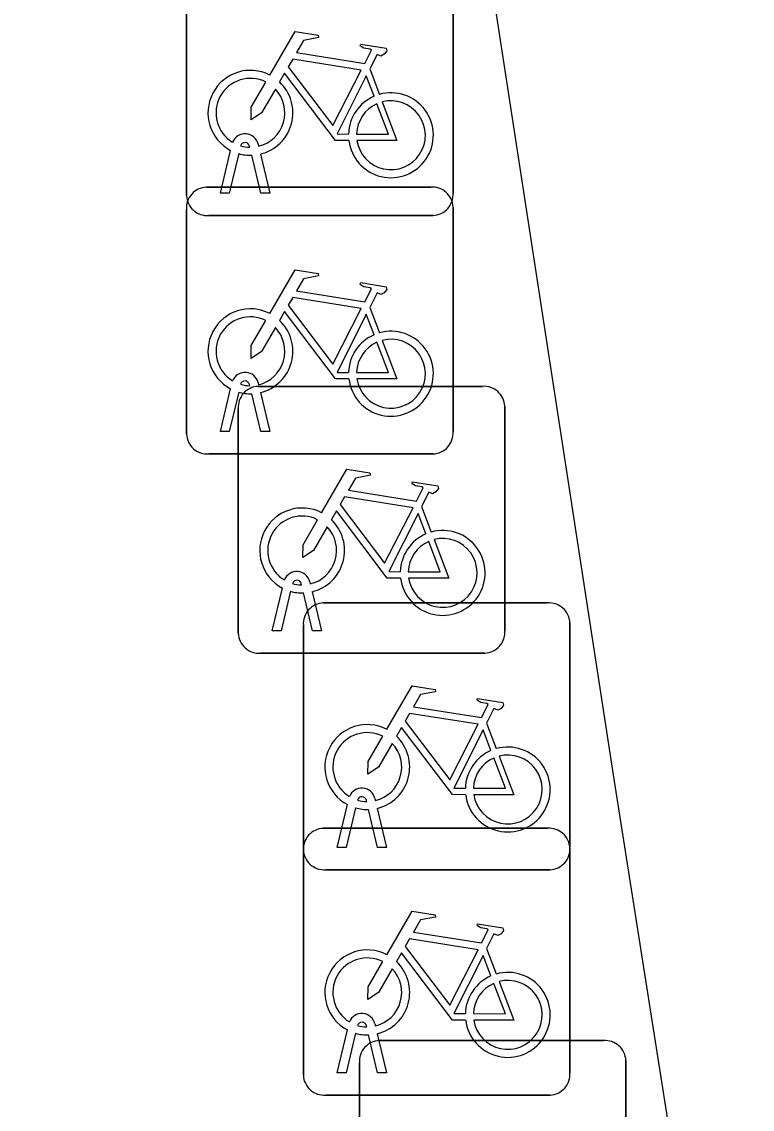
# Model space of a CAD drawing. Extents: x 158038 to 159242, y 380133 to 381214.
# Drawn here: x 158756.951 to 158759.689, y 381067.088 to 381071.161 of the extents above; entities that cross this region are included whole.
import ezdxf

# ---------------------------------------------------------------- set-up
doc = ezdxf.new("R2010")
doc.units = 0
doc.layers.add('IMGEO_Fietsenrek', color=7, linetype='Continuous')
doc.layers.add('IMGEO_Rijbaan_lokaal_open', color=7, linetype='Continuous')

msp = doc.modelspace()

# ---------------------------------------------------------------- linework, layer by layer
at = {"layer": 'IMGEO_Fietsenrek'}
for p, q in [((158758.5675, 381071.3601), (158758.5675, 381070.5192)), ((158758.5675, 381070.5192), (158758.5675, 381071.3601)), ((158757.5685, 381070.5099), (158757.5685, 381071.3508)), ((158757.5685, 381071.3508), (158757.5685, 381070.5099)), ((158758.2552, 381070.9842), (158758.2915, 381070.889)), ((158757.6955, 381070.5193), (158757.7338, 381070.6793)), ((158757.7642, 381070.6671), (158757.7289, 381070.5193)), ((158757.8059, 381070.6909), (158757.8049, 381070.6952)), ((158757.8366, 381070.7024), (158757.8384, 381070.6945)), ((158757.847, 381070.5193), (158757.8131, 381070.661)), ((158757.8454, 381070.6653), (158757.8804, 381070.5193)), ((158757.6429, 381070.5415), (158758.4838, 381070.5415)), ((158758.4838, 381070.5415), (158757.6429, 381070.5415)), ((158757.7289, 381070.5193), (158757.6955, 381070.5193)), ((158757.8804, 381070.5193), (158757.847, 381070.5193)), ((158758.5675, 381070.4671), (158758.5675, 381069.6262)), ((158758.5675, 381069.6262), (158758.5675, 381070.4671)), ((158757.5685, 381069.6169), (158757.5685, 381070.4578)), ((158757.5685, 381070.4578), (158757.5685, 381069.6169)), ((158758.4931, 381070.4355), (158757.6522, 381070.4355)), ((158757.6522, 381070.4355), (158758.4931, 381070.4355)), ((158758.2552, 381070.0912), (158758.2915, 381069.996)), ((158757.6955, 381069.6263), (158757.7338, 381069.7863)), ((158757.7642, 381069.7741), (158757.7289, 381069.6263)), ((158757.8059, 381069.7979), (158757.8049, 381069.8022)), ((158757.8366, 381069.8094), (158757.8384, 381069.8015)), ((158757.8369, 381069.7955), (158758.6778, 381069.7955)), ((158758.6778, 381069.7955), (158757.8369, 381069.7955)), ((158757.8454, 381069.7723), (158757.8804, 381069.6263)), ((158757.847, 381069.6263), (158757.8131, 381069.768)), ((158757.7625, 381068.8709), (158757.7625, 381069.7118)), ((158757.7625, 381069.7118), (158757.7625, 381068.8709)), ((158758.7615, 381069.7211), (158758.7615, 381068.8802)), ((158758.7615, 381068.8802), (158758.7615, 381069.7211)), ((158757.7289, 381069.6263), (158757.6955, 381069.6263)), ((158757.8804, 381069.6263), (158757.847, 381069.6263)), ((158758.4931, 381069.5425), (158757.6522, 381069.5425)), ((158757.6522, 381069.5425), (158758.4931, 381069.5425)), ((158758.4492, 381069.3452), (158758.4855, 381069.25)), ((158757.8895, 381068.8803), (158757.9278, 381069.0403)), ((158757.9999, 381069.0519), (158757.9989, 381069.0562)), ((158758.0306, 381069.0634), (158758.0324, 381069.0555)), ((158757.9582, 381069.0281), (158757.9229, 381068.8803)), ((158758.041, 381068.8803), (158758.0071, 381069.022)), ((158758.0394, 381069.0263), (158758.0744, 381068.8803)), ((158758.0809, 381068.9845), (158758.9218, 381068.9845)), ((158758.9218, 381068.9845), (158758.0809, 381068.9845)), ((158757.9229, 381068.8803), (158757.8895, 381068.8803)), ((158758.0065, 381068.0599), (158758.0065, 381068.9008)), ((158758.0065, 381068.9008), (158758.0065, 381068.0599)), ((158758.0744, 381068.8803), (158758.041, 381068.8803)), ((158759.0055, 381068.9101), (158759.0055, 381068.0692)), ((158759.0055, 381068.0692), (158759.0055, 381068.9101)), ((158758.6871, 381068.7965), (158757.8462, 381068.7965)), ((158757.8462, 381068.7965), (158758.6871, 381068.7965)), ((158758.6932, 381068.5342), (158758.7295, 381068.439)), ((158758.1335, 381068.0693), (158758.1718, 381068.2293)), ((158758.2439, 381068.2409), (158758.2429, 381068.2452)), ((158758.2746, 381068.2524), (158758.2764, 381068.2445)), ((158758.2022, 381068.2171), (158758.1669, 381068.0693)), ((158758.285, 381068.0693), (158758.2511, 381068.211)), ((158758.2834, 381068.2153), (158758.3184, 381068.0693)), ((158758.0809, 381068.1405), (158758.9218, 381068.1405)), ((158758.9218, 381068.1405), (158758.0809, 381068.1405)), ((158758.1669, 381068.0693), (158758.1335, 381068.0693)), ((158758.3184, 381068.0693), (158758.285, 381068.0693)), ((158759.0055, 381068.0661), (158759.0055, 381067.2252)), ((158759.0055, 381067.2252), (158759.0055, 381068.0661)), ((158758.0065, 381067.2159), (158758.0065, 381068.0568)), ((158758.0065, 381068.0568), (158758.0065, 381067.2159)), ((158758.9311, 381067.9855), (158758.0902, 381067.9855)), ((158758.0902, 381067.9855), (158758.9311, 381067.9855)), ((158758.6932, 381067.6902), (158758.7295, 381067.595)), ((158758.1335, 381067.2253), (158758.1718, 381067.3853)), ((158758.2022, 381067.3731), (158758.1669, 381067.2253)), ((158758.2439, 381067.3969), (158758.2429, 381067.4012)), ((158758.2746, 381067.4084), (158758.2764, 381067.4005)), ((158758.2834, 381067.3713), (158758.3184, 381067.2253)), ((158758.285, 381067.2253), (158758.2511, 381067.367)), ((158758.2909, 381067.3455), (158759.1318, 381067.3455)), ((158759.1318, 381067.3455), (158758.2909, 381067.3455)), ((158758.2165, 381066.4209), (158758.2165, 381067.2618)), ((158758.2165, 381067.2618), (158758.2165, 381066.4209)), ((158759.2155, 381067.2711), (158759.2155, 381066.4302)), ((158759.2155, 381066.4302), (158759.2155, 381067.2711)), ((158758.1669, 381067.2253), (158758.1335, 381067.2253)), ((158758.3184, 381067.2253), (158758.285, 381067.2253)), ((158758.9311, 381067.1415), (158758.0902, 381067.1415)), ((158758.0902, 381067.1415), (158758.9311, 381067.1415))]:
    msp.add_line(p, q, dxfattribs=at)
for points in [[(158757.8811, 381070.9612), (158757.9758, 381071.1247), (158758.062, 381071.1109), (158758.0637, 381071.1022), (158758.0076, 381071.0913), (158757.9814, 381071.046), (158758.2366, 381071.0052)], [(158758.2366, 381071.0052), (158758.2616, 381071.054), (158758.2565, 381071.058), (158758.2333, 381071.0617), (158758.2206, 381071.0692), (158758.2196, 381071.0723), (158758.2218, 381071.0769), (158758.3166, 381071.0618), (158758.3189, 381071.0515), (158758.3095, 381071.0391), (158758.2971, 381071.0327), (158758.2826, 381071.0389), (158758.2552, 381070.9842)], [(158758.2237, 381070.98), (158757.9669, 381071.021), (158757.9502, 381070.9922), (158758.1172, 381070.7719), (158758.2237, 381070.98)], [(158758.1768, 381070.7165), (158758.1271, 381070.7166), (158757.9364, 381070.9683), (158757.9174, 381070.9355)], [(158758.2717, 381070.882), (158758.2424, 381070.9588), (158758.133, 381070.7407), (158758.1757, 381070.7406)], [(158757.9018, 381070.9087), (158757.8502, 381070.8195), (158757.8103, 381070.7935), (158757.8115, 381070.841), (158757.866, 381070.9352)], [(158758.2057, 381070.7405), (158758.3256, 381070.7403), (158758.2824, 381070.8539)], [(158758.3022, 381070.8608), (158758.3572, 381070.7162), (158758.2071, 381070.7165)], [(158757.8811, 381070.0682), (158757.9758, 381070.2317), (158758.062, 381070.2179), (158758.0637, 381070.2092), (158758.0076, 381070.1983), (158757.9814, 381070.153), (158758.2366, 381070.1122)], [(158758.2366, 381070.1122), (158758.2616, 381070.161), (158758.2565, 381070.165), (158758.2333, 381070.1687), (158758.2206, 381070.1762), (158758.2196, 381070.1793), (158758.2218, 381070.1839), (158758.3166, 381070.1688), (158758.3189, 381070.1585), (158758.3095, 381070.1461), (158758.2971, 381070.1397), (158758.2826, 381070.1459), (158758.2552, 381070.0912)], [(158758.2237, 381070.087), (158757.9669, 381070.128), (158757.9502, 381070.0992), (158758.1172, 381069.8789), (158758.2237, 381070.087)], [(158758.1768, 381069.8235), (158758.1271, 381069.8236), (158757.9364, 381070.0753), (158757.9174, 381070.0425)], [(158758.2717, 381069.989), (158758.2424, 381070.0658), (158758.133, 381069.8477), (158758.1757, 381069.8476)], [(158757.9018, 381070.0157), (158757.8502, 381069.9265), (158757.8103, 381069.9005), (158757.8115, 381069.948), (158757.866, 381070.0422)], [(158758.2057, 381069.8475), (158758.3256, 381069.8473), (158758.2824, 381069.9609)], [(158758.3022, 381069.9678), (158758.3572, 381069.8232), (158758.2071, 381069.8235)], [(158758.0751, 381069.3222), (158758.1698, 381069.4857), (158758.256, 381069.4719), (158758.2577, 381069.4632), (158758.2016, 381069.4523), (158758.1754, 381069.407), (158758.4306, 381069.3662)], [(158758.4306, 381069.3662), (158758.4556, 381069.415), (158758.4505, 381069.419), (158758.4273, 381069.4227), (158758.4146, 381069.4302), (158758.4136, 381069.4333), (158758.4158, 381069.4379), (158758.5106, 381069.4228), (158758.5129, 381069.4125), (158758.5035, 381069.4001), (158758.4911, 381069.3937), (158758.4766, 381069.3999), (158758.4492, 381069.3452)], [(158758.4177, 381069.341), (158758.1609, 381069.382), (158758.1442, 381069.3532), (158758.3112, 381069.1329), (158758.4177, 381069.341)], [(158758.3708, 381069.0775), (158758.3211, 381069.0776), (158758.1304, 381069.3293), (158758.1114, 381069.2965)], [(158758.0958, 381069.2697), (158758.0442, 381069.1805), (158758.0043, 381069.1545), (158758.0055, 381069.202), (158758.06, 381069.2962)], [(158758.4657, 381069.243), (158758.4364, 381069.3198), (158758.327, 381069.1017), (158758.3697, 381069.1016)], [(158758.3997, 381069.1015), (158758.5196, 381069.1013), (158758.4764, 381069.2149)], [(158758.4962, 381069.2218), (158758.5512, 381069.0772), (158758.4011, 381069.0775)], [(158758.3191, 381068.5112), (158758.4138, 381068.6747), (158758.5, 381068.6609), (158758.5017, 381068.6522), (158758.4456, 381068.6413), (158758.4194, 381068.596), (158758.6746, 381068.5552)], [(158758.6746, 381068.5552), (158758.6996, 381068.604), (158758.6945, 381068.608), (158758.6713, 381068.6117), (158758.6586, 381068.6192), (158758.6576, 381068.6223), (158758.6598, 381068.6269), (158758.7546, 381068.6118), (158758.7569, 381068.6015), (158758.7475, 381068.5891), (158758.7351, 381068.5827), (158758.7206, 381068.5889), (158758.6932, 381068.5342)], [(158758.6617, 381068.53), (158758.4049, 381068.571), (158758.3882, 381068.5422), (158758.5552, 381068.3219), (158758.6617, 381068.53)], [(158758.6148, 381068.2665), (158758.5651, 381068.2666), (158758.3744, 381068.5183), (158758.3554, 381068.4855)], [(158758.7097, 381068.432), (158758.6804, 381068.5088), (158758.571, 381068.2907), (158758.6137, 381068.2906)], [(158758.3398, 381068.4587), (158758.2882, 381068.3695), (158758.2483, 381068.3435), (158758.2495, 381068.391), (158758.304, 381068.4852)], [(158758.6437, 381068.2905), (158758.7636, 381068.2903), (158758.7204, 381068.4039)], [(158758.7402, 381068.4108), (158758.7952, 381068.2662), (158758.6451, 381068.2665)], [(158758.3191, 381067.6672), (158758.4138, 381067.8307), (158758.5, 381067.8169), (158758.5017, 381067.8082), (158758.4456, 381067.7973), (158758.4194, 381067.752), (158758.6746, 381067.7112)], [(158758.6746, 381067.7112), (158758.6996, 381067.76), (158758.6945, 381067.764), (158758.6713, 381067.7677), (158758.6586, 381067.7752), (158758.6576, 381067.7783), (158758.6598, 381067.7829), (158758.7546, 381067.7678), (158758.7569, 381067.7575), (158758.7475, 381067.7451), (158758.7351, 381067.7387), (158758.7206, 381067.7449), (158758.6932, 381067.6902)], [(158758.6617, 381067.686), (158758.4049, 381067.727), (158758.3882, 381067.6982), (158758.5552, 381067.4779), (158758.6617, 381067.686)], [(158758.6148, 381067.4225), (158758.5651, 381067.4226), (158758.3744, 381067.6743), (158758.3554, 381067.6415)], [(158758.7097, 381067.588), (158758.6804, 381067.6648), (158758.571, 381067.4467), (158758.6137, 381067.4466)], [(158758.3398, 381067.6147), (158758.2882, 381067.5255), (158758.2483, 381067.4995), (158758.2495, 381067.547), (158758.304, 381067.6412)], [(158758.6437, 381067.4465), (158758.7636, 381067.4463), (158758.7204, 381067.5599)], [(158758.7402, 381067.5668), (158758.7952, 381067.4222), (158758.6451, 381067.4225)]]:
    msp.add_lwpolyline(points, dxfattribs=at)
for centre, radius, start, end in [((158757.8081, 381070.8199), 0.159, 62.6766, 242.1369), ((158757.8081, 381070.8199), 0.129, 63.3192, 238.903), ((158757.8081, 381070.8199), 0.159, 283.5766, 46.6042), ((158757.8081, 381070.8199), 0.129, 283.6043, 43.4302), ((158758.3347, 381070.7359), 0.159, 113.3408, 178.3217), ((158758.3347, 381070.7359), 0.159, 187.0065, 105.7708), ((158758.3347, 381070.7359), 0.129, 113.923, 177.9556), ((158758.3347, 381070.7359), 0.129, 188.6715, 104.5883), ((158757.7879, 381070.6913), 0.0499, 12.8025, 158.6934), ((158757.7879, 381070.6913), 0.0174, 12.8025, 163.4502), ((158757.8081, 381070.8199), 0.159, 253.9967, 271.7867), ((158757.8081, 381070.8199), 0.129, 253.415, 269.0204), ((158757.6462, 381070.4636), 0.0779, 92.4484, 184.2845), ((158757.6462, 381070.4636), 0.0779, 92.4484, 184.2845), ((158757.6464, 381070.5132), 0.0779, 182.4484, 274.2845), ((158757.6464, 381070.5132), 0.0779, 182.4484, 274.2845), ((158758.4896, 381070.4638), 0.0779, 2.4484, 94.2845), ((158758.4896, 381070.4638), 0.0779, 2.4484, 94.2845), ((158758.4898, 381070.5134), 0.0779, 272.4484, 4.2845), ((158758.4898, 381070.5134), 0.0779, 272.4484, 4.2845), ((158757.8081, 381069.9269), 0.159, 62.6766, 242.1369), ((158757.8081, 381069.9269), 0.129, 63.3192, 238.903), ((158757.8081, 381069.9269), 0.129, 283.6043, 43.4302), ((158757.8081, 381069.9269), 0.159, 283.5766, 46.6042), ((158758.3347, 381069.8429), 0.159, 113.3408, 178.3217), ((158758.3347, 381069.8429), 0.159, 187.0065, 105.7708), ((158758.3347, 381069.8429), 0.129, 113.923, 177.9556), ((158758.3347, 381069.8429), 0.129, 188.6715, 104.5883), ((158757.7879, 381069.7983), 0.0499, 12.8025, 158.6934), ((158757.7879, 381069.7983), 0.0174, 12.8025, 163.4502), ((158757.8402, 381069.7176), 0.0779, 92.4484, 184.2845), ((158757.8402, 381069.7176), 0.0779, 92.4484, 184.2845), ((158757.8081, 381069.9269), 0.159, 253.9967, 271.7867), ((158757.8081, 381069.9269), 0.129, 253.415, 269.0204), ((158758.6836, 381069.7178), 0.0779, 2.4484, 94.2845), ((158758.6836, 381069.7178), 0.0779, 2.4484, 94.2845), ((158757.6464, 381069.6202), 0.0779, 182.4484, 274.2845), ((158757.6464, 381069.6202), 0.0779, 182.4484, 274.2845), ((158758.4898, 381069.6204), 0.0779, 272.4484, 4.2845), ((158758.4898, 381069.6204), 0.0779, 272.4484, 4.2845), ((158758.0021, 381069.1809), 0.159, 62.6766, 242.1369), ((158758.0021, 381069.1809), 0.129, 63.3192, 238.903), ((158758.0021, 381069.1809), 0.159, 283.5766, 46.6042), ((158758.0021, 381069.1809), 0.129, 283.6043, 43.4302), ((158758.5287, 381069.0969), 0.159, 113.3408, 178.3217), ((158758.5287, 381069.0969), 0.159, 187.0065, 105.7708), ((158758.5287, 381069.0969), 0.129, 113.923, 177.9556), ((158758.5287, 381069.0969), 0.129, 188.6715, 104.5883), ((158757.9819, 381069.0523), 0.0499, 12.8025, 158.6934), ((158757.9819, 381069.0523), 0.0174, 12.8025, 163.4502), ((158758.0021, 381069.1809), 0.129, 253.415, 269.0204), ((158758.0021, 381069.1809), 0.159, 253.9967, 271.7867), ((158758.0842, 381068.9066), 0.0779, 92.4484, 184.2845), ((158758.0842, 381068.9066), 0.0779, 92.4484, 184.2845), ((158758.9276, 381068.9068), 0.0779, 2.4484, 94.2845), ((158758.9276, 381068.9068), 0.0779, 2.4484, 94.2845), ((158758.6838, 381068.8744), 0.0779, 272.4484, 4.2845), ((158758.6838, 381068.8744), 0.0779, 272.4484, 4.2845), ((158757.8404, 381068.8742), 0.0779, 182.4484, 274.2845), ((158757.8404, 381068.8742), 0.0779, 182.4484, 274.2845), ((158758.2461, 381068.3699), 0.159, 62.6766, 242.1369), ((158758.2461, 381068.3699), 0.129, 63.3192, 238.903), ((158758.2461, 381068.3699), 0.159, 283.5766, 46.6042), ((158758.2461, 381068.3699), 0.129, 283.6043, 43.4302), ((158758.7727, 381068.2859), 0.159, 113.3408, 178.3217), ((158758.7727, 381068.2859), 0.159, 187.0065, 105.7708), ((158758.7727, 381068.2859), 0.129, 113.923, 177.9556), ((158758.7727, 381068.2859), 0.129, 188.6715, 104.5883), ((158758.2259, 381068.2413), 0.0499, 12.8025, 158.6934), ((158758.2259, 381068.2413), 0.0174, 12.8025, 163.4502), ((158758.2461, 381068.3699), 0.129, 253.415, 269.0204), ((158758.2461, 381068.3699), 0.159, 253.9967, 271.7867), ((158758.0842, 381068.0626), 0.0779, 92.4484, 184.2845), ((158758.0842, 381068.0626), 0.0779, 92.4484, 184.2845), ((158758.9276, 381068.0628), 0.0779, 2.4484, 94.2845), ((158758.9276, 381068.0628), 0.0779, 2.4484, 94.2845), ((158758.9278, 381068.0634), 0.0779, 272.4484, 4.2845), ((158758.9278, 381068.0634), 0.0779, 272.4484, 4.2845), ((158758.0844, 381068.0632), 0.0779, 182.4484, 274.2845), ((158758.0844, 381068.0632), 0.0779, 182.4484, 274.2845), ((158758.2461, 381067.5259), 0.159, 62.6766, 242.1369), ((158758.2461, 381067.5259), 0.129, 63.3192, 238.903), ((158758.2461, 381067.5259), 0.129, 283.6043, 43.4302), ((158758.2461, 381067.5259), 0.159, 283.5766, 46.6042), ((158758.7727, 381067.4419), 0.159, 113.3408, 178.3217), ((158758.7727, 381067.4419), 0.159, 187.0065, 105.7708), ((158758.7727, 381067.4419), 0.129, 113.923, 177.9556), ((158758.7727, 381067.4419), 0.129, 188.6715, 104.5883), ((158758.2259, 381067.3973), 0.0499, 12.8025, 158.6934), ((158758.2259, 381067.3973), 0.0174, 12.8025, 163.4502), ((158758.2461, 381067.5259), 0.159, 253.9967, 271.7867), ((158758.2461, 381067.5259), 0.129, 253.415, 269.0204), ((158758.2942, 381067.2676), 0.0779, 92.4484, 184.2845), ((158758.2942, 381067.2676), 0.0779, 92.4484, 184.2845), ((158759.1376, 381067.2678), 0.0779, 2.4484, 94.2845), ((158759.1376, 381067.2678), 0.0779, 2.4484, 94.2845), ((158758.0844, 381067.2192), 0.0779, 182.4484, 274.2845), ((158758.0844, 381067.2192), 0.0779, 182.4484, 274.2845), ((158758.9278, 381067.2194), 0.0779, 272.4484, 4.2845), ((158758.9278, 381067.2194), 0.0779, 272.4484, 4.2845)]:
    msp.add_arc(centre, radius, start, end, dxfattribs=at)
at = {"layer": 'IMGEO_Rijbaan_lokaal_open'}
msp.add_lwpolyline([(158758.363, 381058.207), (158758.825, 381059.226), (158759.194, 381060.283), (158759.437, 381061.223), (158759.62, 381062.499), (158759.689, 381063.787), (158759.643, 381065.075), (158759.487, 381066.32), (158759.172, 381068.325), (158756.951, 381082.748)], dxfattribs=at)

doc.saveas('drawing.dxf')
